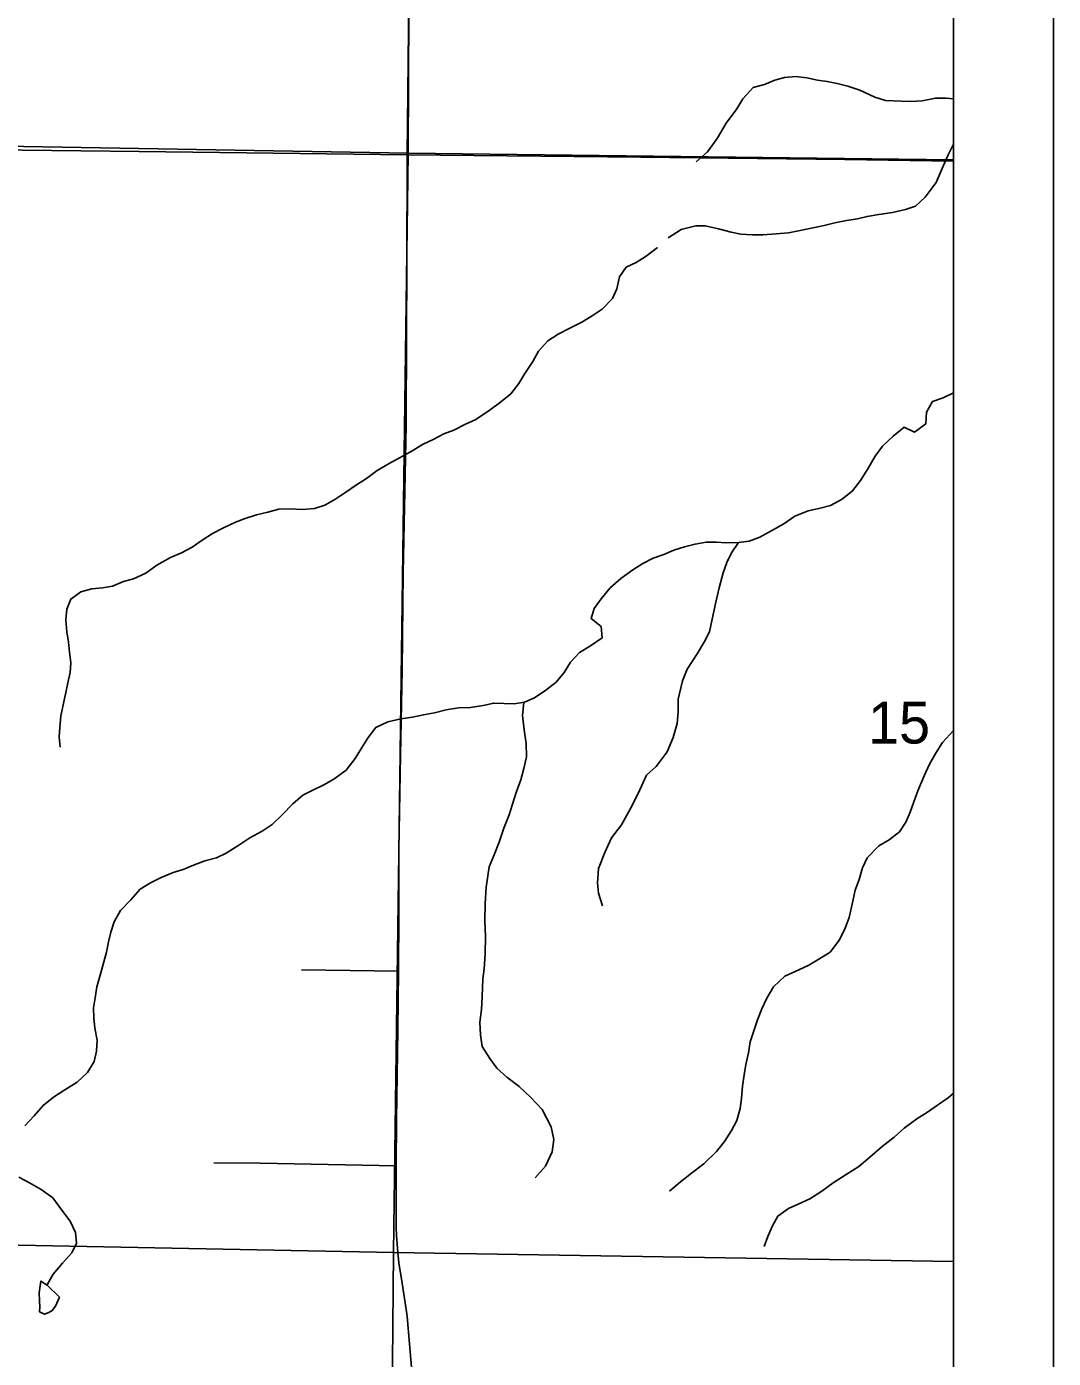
# Model space of a CAD drawing. Extents: x -8.8 to 41.4, y 0 to 34.6.
# Drawn here: x 7.971 to 9, y 15.304 to 16.638 of the extents above; entities that cross this region are included whole.
import ezdxf

# ---------------------------------------------------------------- set-up
doc = ezdxf.new("R2010")
doc.units = 0
for name, color, linetype in [('GM_X_Corporation', 7, 'Continuous'), ('GM_X_County_Road', 7, 'Continuous'), ('GM_X_Minor_River', 7, 'Continuous'), ('GM_X_Township_Road', 7, 'Continuous'), ('GM_X_Township_Text', 7, 'Continuous'), ('SH_Border', 7, 'Continuous')]:
    doc.layers.add(name, color=color, linetype=linetype)

msp = doc.modelspace()

# ---------------------------------------------------------------- linework, layer by layer
at = {"layer": 'GM_X_Corporation'}
for points in [[(5.3614, 17.3836), (5.3531, 16.5483), (5.3461, 16.3507), (5.3393, 15.3164), (5.3375, 15.0446), (5.3339, 14.5882), (5.3314, 14.2618), (5.3311, 14.2265), (5.3301, 14.1), (8.9, 14.1), (8.9, 18.5906)], [(7.3578, 17.0515), (7.3641, 17.5315), (8.3581, 17.5144), (8.3533, 16.5107), (7.351, 16.5283), (7.3522, 16.6176)]]:
    msp.add_lwpolyline(points, dxfattribs=at)
for points in [[(8.9, 16.504), (8.9, 17.5082), (8.3581, 17.5144), (8.3533, 16.5107)], [(7.351, 16.5283), (8.3533, 16.5107), (8.3386, 15.4097), (7.3307, 15.4293)], [(8.9, 15.4006), (8.9, 16.504), (8.3533, 16.5107), (8.3386, 15.4097)], [(7.3307, 15.4293), (8.3386, 15.4097), (8.3298, 14.411), (7.3236, 14.4245)], [(8.9, 14.4042), (8.9, 15.4006), (8.3386, 15.4097), (8.3298, 14.411)]]:
    msp.add_lwpolyline(points, close=True, dxfattribs=at)
at = {"layer": 'GM_X_County_Road'}
msp.add_lwpolyline([(7.8496, 16.5151), (8.084, 16.5124), (8.3525, 16.5093), (8.5865, 16.5068), (8.7909, 16.5044), (8.9, 16.5027)], dxfattribs=at)
at = {"layer": 'GM_X_Minor_River'}
for points in [[(8.9, 16.5653), (8.8925, 16.566), (8.8818, 16.5659), (8.8685, 16.5632), (8.8571, 16.5627), (8.8476, 16.563), (8.8317, 16.5637), (8.8212, 16.567), (8.8062, 16.5738), (8.7941, 16.5779), (8.7832, 16.5805), (8.7734, 16.5826), (8.7636, 16.584), (8.753, 16.5861), (8.742, 16.5875), (8.7306, 16.5867), (8.7207, 16.5839), (8.7104, 16.5796), (8.6993, 16.5765), (8.6888, 16.5653), (8.6828, 16.5552), (8.6722, 16.5407), (8.6631, 16.5254), (8.6533, 16.512), (8.6421, 16.502)], [(8.9, 16.5199), (8.8941, 16.5083), (8.8884, 16.4956), (8.8824, 16.4813), (8.8714, 16.4668), (8.8617, 16.4576), (8.8518, 16.4544), (8.8388, 16.4513), (8.8251, 16.4494), (8.8133, 16.4474), (8.8037, 16.4449), (8.7927, 16.4433), (8.7809, 16.441), (8.7702, 16.4382), (8.7561, 16.4355), (8.7446, 16.4331), (8.7347, 16.4311), (8.7222, 16.4299), (8.7089, 16.4291), (8.6986, 16.4289), (8.6869, 16.4296), (8.6771, 16.4317), (8.6643, 16.4351), (8.6511, 16.4381), (8.6416, 16.4379), (8.6271, 16.4345), (8.614, 16.4261)], [(8.6032, 16.4163), (8.5919, 16.4075), (8.5819, 16.4013), (8.5719, 16.3966), (8.5651, 16.3869), (8.5625, 16.3748), (8.5581, 16.3651), (8.5479, 16.3544), (8.5378, 16.3478), (8.5274, 16.3416), (8.5155, 16.3355), (8.5039, 16.3294), (8.4935, 16.3228), (8.4841, 16.3124), (8.4785, 16.3023), (8.4702, 16.29), (8.4642, 16.28), (8.4563, 16.2699), (8.4443, 16.26), (8.4335, 16.2523), (8.4211, 16.2439), (8.4103, 16.2389), (8.3992, 16.2335), (8.3892, 16.2296), (8.3784, 16.2239), (8.3684, 16.2192), (8.3557, 16.2116), (8.3449, 16.2058), (8.3345, 16.2), (8.3225, 16.1931), (8.3116, 16.1851), (8.3016, 16.1785), (8.2911, 16.1712), (8.2799, 16.1639), (8.2699, 16.1581), (8.2596, 16.155), (8.2474, 16.1538), (8.2353, 16.1545), (8.2239, 16.1541), (8.2128, 16.1514), (8.2013, 16.1487), (8.1902, 16.1448), (8.1803, 16.1413), (8.1683, 16.1355), (8.1572, 16.1298), (8.1471, 16.1232), (8.1371, 16.1163), (8.1263, 16.1105), (8.1151, 16.1059), (8.1016, 16.0983), (8.0904, 16.0902), (8.0781, 16.0845), (8.0682, 16.0817), (8.057, 16.0771), (8.0471, 16.0755), (8.0365, 16.0743), (8.0254, 16.0715), (8.0153, 16.0642), (8.0112, 16.0541), (8.0105, 16.0435), (8.0113, 16.0313), (8.0129, 16.021), (8.0142, 16.0111), (8.0154, 16.0004), (8.0147, 15.9905), (8.0125, 15.9803), (8.0099, 15.969), (8.0055, 15.9471), (8.0044, 15.9357), (8.0038, 15.9259), (8.0046, 15.916)], [(8.9, 16.2708), (8.8895, 16.2657), (8.8788, 16.2622), (8.8728, 16.2514), (8.8721, 16.2396), (8.8608, 16.2315), (8.8504, 16.2364), (8.8395, 16.2272), (8.8286, 16.2173), (8.8215, 16.2072), (8.8139, 16.1945), (8.8067, 16.1829), (8.7988, 16.1725), (8.7884, 16.1641), (8.7768, 16.1579), (8.765, 16.1548), (8.7543, 16.1525), (8.7408, 16.1472), (8.73, 16.1395), (8.7184, 16.1333), (8.7057, 16.1261), (8.695, 16.1222), (8.6843, 16.121), (8.6722, 16.1206), (8.6623, 16.1212), (8.6521, 16.1212), (8.641, 16.1192), (8.6303, 16.1164), (8.6196, 16.1133), (8.6096, 16.109), (8.5989, 16.1052), (8.5885, 16.0998), (8.5784, 16.0936), (8.5664, 16.0848), (8.5559, 16.0756), (8.5469, 16.0645), (8.5398, 16.0548), (8.5368, 16.0446), (8.5469, 16.0367), (8.5477, 16.0253), (8.5361, 16.0173), (8.5252, 16.0107), (8.5162, 16.0011), (8.5099, 15.9906), (8.5016, 15.981), (8.4915, 15.9729), (8.4799, 15.9653), (8.47, 15.961), (8.4597, 15.9594), (8.4392, 15.96), (8.4285, 15.9576), (8.4159, 15.9557), (8.4038, 15.9552), (8.3916, 15.9533), (8.3797, 15.9502), (8.3687, 15.9483), (8.3576, 15.9459), (8.3462, 15.9443), (8.3332, 15.9413), (8.3209, 15.9355), (8.3134, 15.9255), (8.3066, 15.9147), (8.3003, 15.9046), (8.2912, 15.8927), (8.2788, 15.8839), (8.2688, 15.8781), (8.258, 15.8727), (8.248, 15.8677), (8.2379, 15.8592), (8.227, 15.8481), (8.2172, 15.8385), (8.2071, 15.8316), (8.1948, 15.8251), (8.1836, 15.8178), (8.1712, 15.8098), (8.1612, 15.8051), (8.1498, 15.802), (8.1383, 15.7978), (8.1279, 15.7935), (8.1179, 15.7904), (8.106, 15.7854), (8.0953, 15.78), (8.0848, 15.7735), (8.0754, 15.7631), (8.0653, 15.7524)], [(8.6843, 16.121), (8.6774, 16.1105), (8.6729, 16.1007), (8.6692, 16.0906), (8.665, 16.0755), (8.6619, 16.0612), (8.6579, 16.0442), (8.6553, 16.0314), (8.6504, 16.0216), (8.6429, 16.0093), (8.6329, 15.9941), (8.6284, 15.9824), (8.624, 15.9639), (8.6241, 15.9514), (8.6229, 15.9397), (8.6191, 15.9257), (8.613, 15.9111), (8.6019, 15.8966), (8.5922, 15.8878), (8.5857, 15.8732), (8.578, 15.8575), (8.5672, 15.838), (8.5573, 15.825), (8.5504, 15.8104), (8.5442, 15.7943), (8.543, 15.7795), (8.5442, 15.7696), (8.548, 15.757)], [(8.47, 15.961), (8.4695, 15.9606), (8.468, 15.9477), (8.4698, 15.9332), (8.4717, 15.9195), (8.4721, 15.9062), (8.4694, 15.8945), (8.4664, 15.8832), (8.4615, 15.8704), (8.4581, 15.8588), (8.4548, 15.8482), (8.4494, 15.8347), (8.4445, 15.8208), (8.4395, 15.8081), (8.4346, 15.796), (8.4317, 15.7756), (8.4305, 15.759), (8.4303, 15.7419), (8.431, 15.7263), (8.4305, 15.7088), (8.4296, 15.6937), (8.4282, 15.6838), (8.4277, 15.666), (8.4269, 15.6531), (8.4254, 15.6406), (8.4258, 15.6277), (8.4277, 15.6159), (8.4353, 15.6039), (8.4422, 15.5942), (8.4522, 15.5855), (8.4645, 15.576), (8.4763, 15.565), (8.4877, 15.5529), (8.4966, 15.5356), (8.4993, 15.523), (8.4978, 15.5105), (8.4909, 15.4963), (8.4807, 15.4844)], [(8.6154, 15.4713), (8.6263, 15.4805), (8.6372, 15.4893), (8.6496, 15.4984), (8.6624, 15.511), (8.6703, 15.521), (8.6775, 15.5318), (8.6827, 15.542), (8.6861, 15.554), (8.6875, 15.5639), (8.6886, 15.5764), (8.69, 15.5877), (8.6919, 15.5979), (8.6945, 15.6096), (8.6963, 15.6206), (8.7001, 15.6327), (8.7034, 15.6428), (8.7079, 15.6537), (8.7127, 15.6646), (8.7195, 15.6758), (8.7308, 15.6865), (8.745, 15.693), (8.755, 15.6976), (8.765, 15.7034), (8.7763, 15.7107), (8.7857, 15.723), (8.7914, 15.7346), (8.7954, 15.7451), (8.7985, 15.7587), (8.8015, 15.7727), (8.8053, 15.7832), (8.8086, 15.7949), (8.8135, 15.805), (8.8252, 15.8169), (8.8356, 15.823), (8.8457, 15.8311), (8.852, 15.8408), (8.8565, 15.8509), (8.8602, 15.8611), (8.8643, 15.872), (8.8704, 15.887), (8.8757, 15.899), (8.8825, 15.9106), (8.8888, 15.9207), (8.9, 15.9324)], [(8.0653, 15.7524), (8.0589, 15.7408), (8.0555, 15.7306), (8.053, 15.7208), (8.0512, 15.7106), (8.0486, 15.7008), (8.0453, 15.6899), (8.0415, 15.6759), (8.0396, 15.6649), (8.0382, 15.6547), (8.0383, 15.6448), (8.0395, 15.6345), (8.0418, 15.6223), (8.0412, 15.6113), (8.0386, 15.6011), (8.0322, 15.5899), (8.0217, 15.5803), (8.0093, 15.5727), (7.9981, 15.5654), (7.9876, 15.557), (7.9786, 15.5466), (7.9692, 15.5366)], [(8.7102, 15.4158), (8.7139, 15.4256), (8.7184, 15.4365), (8.724, 15.4462), (8.7344, 15.4539), (8.7444, 15.4581), (8.756, 15.4635), (8.7679, 15.4712), (8.7792, 15.4796), (8.7923, 15.4879), (8.8051, 15.4959), (8.816, 15.5051), (8.8284, 15.5158), (8.8404, 15.5254), (8.8505, 15.5342), (8.863, 15.5437), (8.8738, 15.5503), (8.8838, 15.5572), (8.8947, 15.5645), (8.9, 15.5694)], [(7.9632, 15.4851), (7.974, 15.4795), (7.9856, 15.473), (7.9975, 15.4644), (8.0063, 15.4523), (8.0147, 15.4411), (8.0201, 15.4299), (8.0209, 15.4192), (8.0165, 15.4095), (8.007, 15.3991), (7.9976, 15.388), (7.992, 15.3779), (7.9918, 15.377)], [(7.9918, 15.377), (7.9854, 15.3811), (7.9836, 15.3694), (7.9841, 15.3614), (7.9843, 15.3549), (7.9841, 15.3504), (7.989, 15.3479), (7.9932, 15.3497)], [(7.9932, 15.3497), (7.9967, 15.3515), (7.9999, 15.356), (8.0039, 15.365), (7.9918, 15.377)]]:
    msp.add_lwpolyline(points, dxfattribs=at)
at = {"layer": 'GM_X_Township_Road'}
msp.add_line((8.2466, 15.6927), (8.3437, 15.6915), dxfattribs=at)
for points in [[(8.3525, 16.5093), (8.3542, 16.6656), (8.3552, 16.7948), (8.3561, 16.904), (8.3562, 16.9674), (8.3563, 17.014), (8.3567, 17.1891), (8.3575, 17.2928), (8.3572, 17.3417)], [(8.3572, 15.2908), (8.3525, 15.3458), (8.3521, 15.3483), (8.3467, 15.3833), (8.3453, 15.3912), (8.3442, 15.3994), (8.3431, 15.4098), (8.3416, 15.4271), (8.3413, 15.4345), (8.3414, 15.4532), (8.3414, 15.4964), (8.3417, 15.5421), (8.3431, 15.6328), (8.3437, 15.6915), (8.344, 15.7487), (8.3442, 15.8133), (8.3459, 15.908), (8.3474, 15.9932), (8.3483, 16.0906), (8.3514, 16.2384), (8.3519, 16.3291), (8.3522, 16.3968), (8.3525, 16.5093)], [(8.1586, 15.4996), (8.2051, 15.4991), (8.2902, 15.4974), (8.3414, 15.4964)]]:
    msp.add_lwpolyline(points, dxfattribs=at)
at = {"layer": 'SH_Border'}
for p, q in [((9, 21), (9, 14)), ((8.9, 20.9), (8.9, 14.1))]:
    msp.add_line(p, q, dxfattribs=at)

# ---------------------------------------------------------------- texts
at = {"layer": 'GM_X_Township_Text'}
msp.add_text('15', height=0.04186, rotation=0, dxfattribs=at).set_placement((8.8142, 15.9195))

doc.saveas('drawing.dxf')
